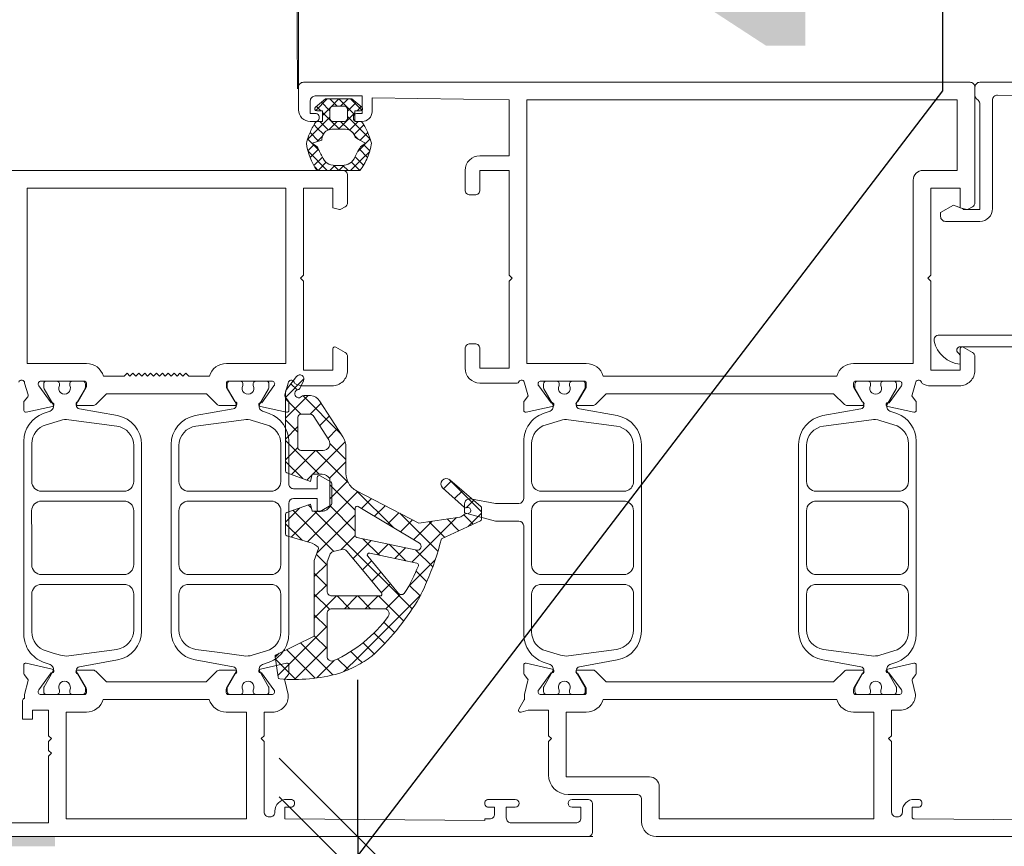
# Model space of a CAD drawing. Header units: millimetres. Extents: x 3652085 to 3778338, y -303702 to -273644.
# Tile 329 of 588: x 3709946 to 3710046, y -278705 to -278620. Entities that reach past the tile are written whole.
import ezdxf

# ---------------------------------------------------------------- set-up
doc = ezdxf.new("R2010")
doc.units = ezdxf.units.MM
doc.header["$PDMODE"] = 34
doc.linetypes.add('DASHED', pattern=[0.75, 0.5, -0.25])
doc.linetypes.add('HIDDEN2', pattern=[4.7625, 3.175, -1.5875])
doc.layers.add('!!!! BALCONY', color=7, linetype='Continuous')
doc.layers.add('ATTACHMT', color=7, linetype='Continuous')
doc.layers.add('DIM-03    (HAUSART)', color=111, linetype='Continuous', lineweight=5)
doc.styles.add('1-20 Eng HA', font='arial.ttf', dxfattribs={"height": 40})
doc.dimstyles.new('1-20 Eng HA', dxfattribs={"dimtxt": 40, "dimasz": 16, "dimexe": 16, "dimexo": 5, "dimgap": 5, "dimtad": 1, "dimdec": 0, "dimlfac": -1, "dimzin": 0, "dimdsep": 46, "dimtxsty": '1-20 Eng HA', "dimblk": 'OBLIQUE', "dimcen": 0.09, "dimdle": 16, "dimclrd": 256, "dimclre": 256, "dimclrt": 256, "dimadec": 0, "dimazin": 0, "dimtfac": 1, "dimtdec": 0, "dimtofl": 0, "dimtmove": 0, "dimatfit": 3, "dimldrblk": 'OBLIQUE', "dimfxl": 1, "dimtolj": 1, "dimtzin": 0, "dimlwe": 0, "dimarcsym": 0})

# ---------------------------------------------------------------- blocks, each defined once
blk = doc.blocks.new('_Oblique')
at = {"color": 0, "linetype": 'ByBlock', "lineweight": -2}
blk.add_line((-0.5, -0.5), (0.5, 0.5), dxfattribs=at)
blk = doc.blocks.new('*D556')
at = {"layer": 'Defpoints', "color": 0, "lineweight": 0, "transparency": 16777216}
for p in [(3709963.55, -278707.58), (3710102.62, -278707.58), (3709965.05, -278853.64)]:
    blk.add_point(p, dxfattribs=at)
at = {"layer": 'DIM-03    (HAUSART)', "lineweight": -2, "transparency": 16777216}
blk.add_line((3710102.62, -278869.64), (3710102.62, -278691.58), dxfattribs=at)
at = {"layer": 'DIM-03    (HAUSART)', "linetype": 'HIDDEN2', "lineweight": 0, "transparency": 16777216}
for p, q in [((3709968.55, -278707.58), (3710118.62, -278707.58)), ((3709970.05, -278853.64), (3710118.62, -278853.64))]:
    blk.add_line(p, q, dxfattribs=at)
at = {"layer": 'DIM-03    (HAUSART)', "lineweight": -2, "transparency": 16777216, "xscale": 16, "yscale": 16, "zscale": 16}
for p, rotation in [((3710102.62, -278707.58), 90), ((3710102.62, -278853.64), 270)]:
    blk.add_blockref('_Oblique', p, dxfattribs=dict(at, rotation=rotation))
at = {"layer": 'DIM-03    (HAUSART)', "lineweight": 0, "transparency": 16777216, "insert": (3710077.2, -278780.61), "char_height": 40, "attachment_point": 5, "rotation": 90, "style": '1-20 Eng HA'}
blk.add_mtext('\\A1;146', dxfattribs=at)
blk = doc.blocks.new('*D511')
at = {"layer": 'Defpoints', "color": 0, "lineweight": 0, "transparency": 16777216}
for p in [(3710009.16, -278703.64), (3709980.19, -278707.58), (3709980.19, -278707.58)]:
    blk.add_point(p, dxfattribs=at)
at = {"layer": 'DIM-03    (HAUSART)', "lineweight": -2, "transparency": 16777216}
for p, q in [((3710039.89, -278627.51), (3710039.89, -278589.84)), ((3709980.19, -278705.61), (3710039.89, -278627.51)), ((3709980.19, -278703.64), (3709980.19, -278687.64)), ((3709980.19, -278703.64), (3709980.19, -278707.58)), ((3709980.19, -278707.58), (3709980.19, -278723.58))]:
    blk.add_line(p, q, dxfattribs=at)
at = {"layer": 'DIM-03    (HAUSART)', "linetype": 'HIDDEN2', "lineweight": 0, "transparency": 16777216}
for p, q in [((3710004.16, -278703.64), (3709964.19, -278703.64)), ((3709985.19, -278707.58), (3709996.19, -278707.58))]:
    blk.add_line(p, q, dxfattribs=at)
at = {"layer": 'DIM-03    (HAUSART)', "lineweight": -2, "transparency": 16777216, "xscale": 16, "yscale": 16, "zscale": 16}
for p, rotation in [((3709980.19, -278703.64), 270), ((3709980.19, -278707.58), 90)]:
    blk.add_blockref('_Oblique', p, dxfattribs=dict(at, rotation=rotation))
at = {"layer": 'DIM-03    (HAUSART)', "lineweight": 0, "transparency": 16777216, "insert": (3710014.89, -278608.67), "char_height": 40, "attachment_point": 5, "rotation": 90, "style": '1-20 Eng HA'}
blk.add_mtext('\\A1;4', dxfattribs=at)
blk = doc.blocks.new('W_02')
at = {"color": 252, "lineweight": 0}
for p, q in [((909.93, -8.22), (911.08, -7.07)), ((910.43, -8.27), (910.02, -7.85)), ((910.51, -7.43), (911.4, -8.32)), ((912.29, -7.07), (910.65, -8.7)), ((912.1, -7.82), (911.35, -7.07)), ((912.27, -7.07), (913.07, -7.87)), ((912.46, -7.82), (913.21, -7.07)), ((913.15, -7.95), (913.95, -8.75)), ((914.07, -7.41), (913.2, -8.28)), ((914.64, -8.24), (913.47, -7.07)), ((914.13, -8.27), (914.57, -7.83)), ((909.07, -11.2), (911.4, -8.87)), ((912.33, -10.17), (910.65, -8.49)), ((913.13, -9.26), (913.95, -8.44)), ((914.13, -9.84), (913.2, -8.92)), ((910.73, -10.69), (909.75, -9.71)), ((909.99, -9.37), (909.94, -9.42)), ((910.33, -9.37), (911.21, -10.25)), ((912.11, -9.37), (911.24, -10.24)), ((912.23, -10.17), (913.1, -9.3)), ((912.45, -9.37), (913.29, -10.21)), ((913.89, -9.71), (913.36, -10.24)), ((913.86, -10.66), (914.48, -10.04)), ((914.23, -9.37), (913.89, -9.71)), ((915.49, -11.2), (914.13, -9.84)), ((914.48, -10.04), (914.81, -9.7)), ((914.57, -9.37), (914.67, -9.47)), ((909.34, -10.5), (910.11, -11.28)), ((910.68, -10.8), (910.3, -11.18)), ((913.96, -10.88), (914.49, -11.41)), ((915.22, -10.5), (914.35, -11.37)), ((910.35, -12.43), (909.09, -11.16)), ((909.77, -11.71), (909.12, -12.36)), ((914.3, -12.33), (915.47, -11.16)), ((914.81, -11.73), (915.44, -12.36)), ((909.13, -12.42), (909.97, -13.25)), ((909.35, -13.04), (910.21, -12.18)), ((910.63, -12.97), (910.26, -13.35)), ((915.43, -12.41), (913.48, -14.37)), ((913.95, -13), (914.83, -13.87)), ((915.22, -13.06), (914.37, -12.21)), ((910.26, -13.35), (909.76, -13.84)), ((909.97, -13.25), (911.08, -14.37)), ((910.15, -14.37), (910.95, -13.57)), ((910.95, -13.57), (911, -13.52)), ((911.87, -13.85), (911.35, -14.37)), ((912.29, -14.37), (911.77, -13.85)), ((912.27, -14.37), (912.79, -13.85)), ((912.69, -13.85), (913.2, -14.37)), ((914.41, -14.37), (913.58, -13.54)), ((914.39, -14.37), (914.74, -14.01)), ((910.17, -14.37), (910.06, -14.26)), ((851.88, -36.37), (851.88, -36.37)), ((851.88, -36.37), (851.88, -36.37))]:
    blk.add_line(p, q, dxfattribs=at)
at = {"lineweight": 0}
for p, q in [((915.84, -35.65), (917.73, -37.55)), ((917.17, -36.14), (916.54, -36.77)), ((915.94, -37.37), (912.1, -41.21)), ((914.08, -38.14), (915.2, -39.26)), ((915.42, -37.36), (917.73, -39.67)), ((917.73, -37.7), (916.17, -39.26)), ((913.25, -39.43), (914.25, -40.43)), ((917.73, -39.82), (916.46, -41.09)), ((912.42, -40.72), (913.42, -41.72)), ((916.46, -40.52), (917.73, -41.79)), ((911.64, -42.07), (913.72, -44.14)), ((917.73, -41.95), (914.3, -45.37)), ((914.59, -42.96), (911.34, -46.22)), ((913.2, -42.23), (911.56, -43.87)), ((914.66, -42.96), (914.83, -43.14)), ((914.83, -43.14), (917.11, -45.41)), ((916.46, -42.64), (917.73, -43.91)), ((911.56, -44.1), (912.6, -45.14)), ((913.72, -44.14), (914.95, -45.37)), ((917.73, -44.07), (915.97, -45.82)), ((912.6, -45.14), (913.24, -45.78)), ((901.05, -45.9), (897.73, -49.22)), ((900.81, -46.09), (901.6, -46.87)), ((911.4, -46.07), (911.48, -46.15)), ((911.48, -46.15), (913.21, -47.88)), ((915.02, -45.44), (915.55, -45.98)), ((899.67, -47.07), (900.48, -47.87)), ((910.48, -47.08), (906.72, -50.83)), ((910.35, -47.14), (915.49, -52.27)), ((913.21, -46.46), (910.61, -49.06)), ((898.53, -48.04), (899.29, -48.81)), ((908.96, -47.87), (909.97, -48.88)), ((907.56, -48.59), (908.64, -49.67)), ((914.77, -49.15), (908.98, -54.94)), ((913.21, -48.58), (910.61, -51.18)), ((916.97, -49.06), (912.78, -53.26)), ((914.48, -49.15), (917.14, -51.8)), ((915.42, -48.5), (915.08, -48.83)), ((916.26, -48.8), (917.73, -50.27)), ((897.73, -49.37), (899.08, -50.72)), ((899.55, -49.52), (898.58, -50.49)), ((901.25, -49.94), (900.04, -51.15)), ((900.28, -49.8), (904.83, -54.34)), ((903.09, -50.22), (901.49, -51.82)), ((906.07, -49.37), (902.18, -53.25)), ((902.77, -50.17), (904.67, -52.07)), ((904.77, -50.04), (906, -51.27)), ((906.16, -49.31), (907.32, -50.47)), ((910.61, -49.52), (914.53, -53.44)), ((917.73, -50.43), (916.04, -52.12)), ((909.83, -51.96), (908.15, -53.65)), ((908.99, -52.14), (909.77, -52.92)), ((910.61, -51.64), (912.04, -53.07)), ((904.46, -53.09), (902.71, -54.85)), ((907.15, -52.53), (905.46, -54.21)), ((905.48, -52.88), (906.58, -53.98)), ((907.24, -52.51), (908.33, -53.61)), ((909.77, -52.92), (910.84, -53.99)), ((902.44, -54.07), (905.16, -56.8)), ((908.95, -54.22), (909.88, -55.15)), ((914.58, -53.58), (913.49, -54.67)), ((908.98, -54.94), (907.61, -56.3)), ((913.49, -54.52), (914.79, -55.82)), ((904.4, -55.27), (903.31, -56.36)), ((907.99, -55.38), (908.91, -56.31)), ((914.79, -55.49), (913.49, -56.79)), ((905.1, -56.69), (903.99, -57.81)), ((907.61, -56.3), (904.79, -59.13)), ((907.03, -56.54), (907.45, -56.97)), ((907.45, -56.97), (907.95, -57.47)), ((913.49, -56.64), (914.79, -57.94)), ((903.93, -57.68), (906.64, -60.4)), ((906.02, -57.65), (907.05, -58.68)), ((908.23, -57.81), (906.95, -59.09)), ((908.29, -57.81), (909.59, -59.11)), ((910.35, -57.81), (909.05, -59.11)), ((910.41, -57.81), (911.71, -59.11)), ((912.47, -57.81), (911.17, -59.11)), ((912.54, -57.81), (914.79, -60.06)), ((914.79, -57.61), (913.23, -59.17)), ((906.95, -59.09), (905.67, -60.37)), ((907.05, -58.68), (907.5, -59.13)), ((914.79, -59.74), (913.49, -61.04)), ((907.69, -60.47), (906.61, -61.55)), ((906.64, -60.4), (910.21, -63.97)), ((913.49, -60.88), (918.52, -65.91)), ((908.7, -61.58), (907.61, -62.67)), ((914.79, -61.86), (913.49, -63.16)), ((909.77, -62.63), (908.68, -63.72)), ((909.82, -62.58), (909.77, -62.63)), ((916.18, -62.59), (912.89, -65.87)), ((913.49, -63), (916.82, -66.34)), ((910.3, -64.23), (909.91, -64.61)), ((910.21, -63.97), (911.77, -65.53)), ((911.06, -63.47), (910.3, -64.23)), ((912.42, -64.23), (911.31, -65.33)), ((917.61, -63.28), (914.69, -66.2)), ((918.76, -64.25), (916.67, -66.33)), ((918.38, -63.66), (918.79, -64.06)), ((912.75, -64.39), (914.54, -66.18))]:
    blk.add_line(p, q, dxfattribs=at)
at = {"linetype": 'DASHED', "lineweight": 5, "ltscale": 50}
blk.add_lwpolyline([(7.58, 916.5, -0.413718), (916.51, -6.03, -0.413718)], format="xyb", dxfattribs=at)
at = {"color": 252, "lineweight": 0}
for points in [[(825.37, -6.83), (845.1, -6.68, -0.416523), (845.6, -7.18), (845.6, -18.27, 0.414161), (846.9, -19.57), (850.4, -19.57, 0.414214), (850.9, -19.07), (850.9, -18.67), (849.6, -17.92), (848.6, -18.28), (848.6, -18.37), (846.9, -18.37), (846.9, -7.58, -0.19885), (847.05, -7.22), (847.26, -7.02, 0.19885), (847.4, -6.66), (847.4, -5.87, 0.414227), (846.9, -5.37), (822.9, -5.37, 0.4142)], [(824.61, -32.37), (848.9, -32.37, -0.739503), (849.11, -33, 0.242223), (848.9, -33.41), (848.9, -34.15, 0.326592), (851.55, -31.8, 0.49432), (851.05, -31.17), (824.75, -31.17, -0.416011)], [(833.4, -80.72), (853.61, -80.57, 0.412055), (853.8, -80.37), (853.8, -79.37), (853.2, -79.37, -1.00125), (853.2, -78.57), (853.6, -78.57, -0.414214), (854.8, -79.77), (854.8, -79.87, 0.414214), (855.3, -80.37), (855.4, -80.37, 0.414214), (855.9, -79.87), (855.9, -72.67), (856.2, -72.37), (855.9, -72.07), (855.9, -69.47), (855.05, -69.47, -0.414214), (853.45, -67.87), (853.81, -66.45, 0.248868), (853.78, -66.27), (853.42, -65.83, -0.171386), (853.38, -65.7), (853.38, -64.87, -0.479656), (853.62, -64.68), (856.29, -65.27, -1.18732), (856.17, -65.64), (854.9, -67.4, 0.522696), (855.05, -67.87), (859.57, -67.87, 0.414214), (859.77, -67.67), (859.77, -67.32, 0.131688), (859.74, -67.22), (858.9, -65.77, -1), (858.9, -65.37), (860.4, -65.37, -0.17265), (860.72, -65.48), (861.81, -66.57), (885, -66.57), (886.09, -65.48, -0.17265), (886.4, -65.37), (887.9, -65.37, -1), (887.9, -65.77), (887.06, -67.22, 0.131688), (887.04, -67.32), (887.04, -67.67, 0.414214), (887.24, -67.87), (891.75, -67.87, 0.522696), (891.9, -67.4), (890.64, -65.64, -1.18732), (890.52, -65.27), (893.18, -64.68, -0.479656), (893.43, -64.87), (893.43, -65.7, -0.171386), (893.38, -65.83), (893.03, -66.27, 0.248868), (892.99, -66.45), (893.35, -67.87), (893.35, -68.32, 0.131627), (893.38, -68.42), (893.93, -69.37, -0.66317), (893.7, -69.66), (892.97, -69.47, 0.062522), (892.92, -69.47), (890.9, -69.47), (890.9, -72.07), (890.6, -72.37), (890.9, -72.67), (890.9, -76.07, -0.41421), (888.9, -78.07), (881.9, -78.07, 0.414214), (881.4, -78.57), (881.4, -80.87, -0.414214), (879.9, -82.37), (879.9, -82.37), (822.9, -82.37, -0.414214)]]:
    blk.add_lwpolyline(points, format="xyb", dxfattribs=at)
for points in [[(847.9, -5.37), (915.9, -5.37, -0.414214), (916.4, -5.87), (916.4, -8.17, -0.414214), (915.2, -9.37), (914.6, -9.37, -0.414214), (914.3, -9.07), (914.3, -8.87, -0.414214), (914.6, -8.57), (915.2, -8.57), (915.2, -7.27, 0.414214), (914.7, -6.77), (909.9, -6.77), (909.9, -8.57), (910.5, -8.57, -0.414214), (910.8, -8.87), (910.8, -9.07, -0.414214), (910.5, -9.37), (909.9, -9.37, -0.414214), (908.9, -8.37), (908.9, -6.97), (894.9, -7.17), (894.9, -12.87), (897.9, -12.87, -0.414214), (899.4, -14.37), (899.4, -16.37, -0.414214), (898.9, -16.87), (898.4, -16.87, -0.414214), (897.9, -16.37), (897.9, -14.37), (894.9, -14.37), (894.9, -25.07), (894.6, -25.37), (894.9, -25.67), (894.9, -34.57), (897.9, -34.57), (897.9, -32.57, -0.414214), (898.4, -32.07), (898.9, -32.07, -0.414214), (899.4, -32.57), (899.4, -34.57, -0.414214), (897.9, -36.07), (894.11, -36.07, -0.299438), (893.93, -35.95, 0.8147), (893.35, -36.07), (892.99, -37.28, 0.248868), (893.03, -37.47), (893.38, -37.91, -0.171386), (893.43, -38.03), (893.43, -38.86, -0.479656), (893.19, -39.06), (890.52, -38.47, -1.18732), (890.64, -38.09), (891.9, -36.34, 0.522696), (891.75, -35.87), (887.24, -35.87, 0.414214), (887.04, -36.07), (887.04, -36.41, 0.131688), (887.07, -36.51), (887.9, -37.97, -1), (887.9, -38.37), (886.4, -38.37, -0.17265), (886.09, -38.26), (885, -37.17), (861.81, -37.17), (860.72, -38.26, -0.17265), (860.4, -38.37), (858.9, -38.37, -1), (858.9, -37.97), (859.74, -36.51, 0.131688), (859.77, -36.41), (859.77, -36.07, 0.414214), (859.57, -35.87), (855.05, -35.87, 0.522696), (854.9, -36.34), (856.16, -38.09, -1.18732), (856.29, -38.47), (853.62, -39.06, -0.479656), (853.38, -38.86), (853.38, -38.03, -0.171386), (853.42, -37.91), (853.78, -37.47, 0.248868), (853.81, -37.28), (853.45, -36.07, 0.879905), (852.86, -35.99, -0.186234), (852.78, -36.11, -0.146116), (851.9, -36.37), (849, -36.37, -0.414214), (847.4, -34.77), (847.4, -33.38, -0.267946), (847.65, -32.94), (848.6, -32.4, -0.57735), (848.9, -32.57), (848.9, -34.77), (851.9, -34.77), (851.9, -25.67), (852.2, -25.37), (851.9, -25.07), (851.9, -16.17), (848.9, -16.17), (848.9, -18.17), (848.23, -18.35, -0.198991), (848.08, -18.33), (847.65, -18.08, -0.267858), (847.4, -17.65), (847.4, -5.87, -0.414214), (847.9, -5.37)], [(847.9, -5.37), (915.9, -5.37, -0.414214), (916.4, -5.87), (916.4, -8.17, -0.414214), (915.2, -9.37), (914.6, -9.37, -0.414214), (914.3, -9.07), (914.3, -8.87, -0.414214), (914.6, -8.57), (915.2, -8.57), (915.2, -7.27, 0.414214), (914.7, -6.77), (909.9, -6.77), (909.9, -8.57), (910.5, -8.57, -0.414214), (910.8, -8.87), (910.8, -9.07, -0.414214), (910.5, -9.37), (909.9, -9.37, -0.414214), (908.9, -8.37), (908.9, -6.97), (894.9, -7.17), (894.9, -12.87), (897.9, -12.87, -0.414214), (899.4, -14.37), (899.4, -16.37, -0.414214), (898.9, -16.87), (898.4, -16.87, -0.414214), (897.9, -16.37), (897.9, -14.37), (894.9, -14.37), (894.9, -25.07), (894.6, -25.37), (894.9, -25.67), (894.9, -34.57), (897.9, -34.57), (897.9, -32.57, -0.414214), (898.4, -32.07), (898.9, -32.07, -0.414214), (899.4, -32.57), (899.4, -34.57, -0.414214), (897.9, -36.07), (894.11, -36.07, -0.299438), (893.93, -35.95, 0.8147), (893.35, -36.07), (892.99, -37.28, 0.248868), (893.03, -37.47), (893.38, -37.91, -0.171386), (893.43, -38.03), (893.43, -38.86, -0.479656), (893.19, -39.06), (890.52, -38.47, -1.18732), (890.64, -38.09), (891.9, -36.34, 0.522696), (891.75, -35.87), (887.24, -35.87, 0.414214), (887.04, -36.07), (887.04, -36.41, 0.131688), (887.07, -36.51), (887.9, -37.97, -1), (887.9, -38.37), (886.4, -38.37, -0.17265), (886.09, -38.26), (885, -37.17), (861.81, -37.17), (860.72, -38.26, -0.17265), (860.4, -38.37), (858.9, -38.37, -1), (858.9, -37.97), (859.74, -36.51, 0.131688), (859.77, -36.41), (859.77, -36.07, 0.414214), (859.57, -35.87), (855.05, -35.87, 0.522696), (854.9, -36.34), (856.16, -38.09, -1.18732), (856.29, -38.47), (853.62, -39.06, -0.479656), (853.38, -38.86), (853.38, -38.03, -0.171386), (853.42, -37.91), (853.78, -37.47, 0.248868), (853.81, -37.28), (853.45, -36.07, 0.879905), (852.86, -35.99, -0.186234), (852.78, -36.11, -0.146116), (851.9, -36.37), (849, -36.37, -0.414214), (847.4, -34.77), (847.4, -33.38, -0.267946), (847.65, -32.94), (848.6, -32.4, -0.57735), (848.9, -32.57), (848.9, -34.77), (851.9, -34.77), (851.9, -25.67), (852.2, -25.37), (851.9, -25.07), (851.9, -16.17), (848.9, -16.17), (848.9, -18.17), (848.23, -18.35, -0.198991), (848.08, -18.33), (847.65, -18.08, -0.267858), (847.4, -17.65), (847.4, -5.87, -0.414214), (847.9, -5.37)], [(871.15, -7.17), (849.2, -7.17), (849.2, -14.37), (852.7, -14.37, -0.414214), (853.7, -15.37), (853.7, -34.07), (859.77, -34.07, -0.333976), (861.5, -35.37), (885.31, -35.37, -0.333976), (887.04, -34.07), (893.1, -34.07), (893.1, -7.17), (871.15, -7.17)], [(871.15, -7.17), (849.2, -7.17), (849.2, -14.37), (852.7, -14.37, -0.414214), (853.7, -15.37), (853.7, -34.07), (859.77, -34.07, -0.333976), (861.5, -35.37), (885.31, -35.37, -0.333976), (887.04, -34.07), (893.1, -34.07), (893.1, -7.17), (871.15, -7.17)], [(908.96, -11.57, 0.069459), (909.36, -13.05, 0.069459), (910.14, -14.37, -0.000593), (914.51, -14.37, 0.122996), (915.6, -11.58, 0.041051), (915.19, -10.43, 0.041051), (914.6, -9.37), (913.95, -9.37), (913.95, -8.27), (914.54, -8.27, 0.680876), (914.68, -7.92), (913.65, -7.07), (910.95, -7.07), (909.93, -7.92, 0.680876), (910.07, -8.27), (910.65, -8.27), (910.65, -9.37), (909.97, -9.37, 0.083739), (908.96, -11.57)], [(908.96, -11.57, 0.069459), (909.36, -13.05, 0.069459), (910.14, -14.37, -0.000593), (914.51, -14.37, 0.122996), (915.6, -11.58, 0.041051), (915.19, -10.43, 0.041051), (914.6, -9.37), (913.95, -9.37), (913.95, -8.27), (914.54, -8.27, 0.680876), (914.68, -7.92), (913.65, -7.07), (910.95, -7.07), (909.93, -7.92, 0.680876), (910.07, -8.27), (910.65, -8.27), (910.65, -9.37), (909.97, -9.37, 0.083739), (908.96, -11.57)], [(913.2, -9.07, -0.414224), (912.9, -9.37), (911.7, -9.37, -0.414214), (911.4, -9.07), (911.4, -8.12, -0.414214), (911.7, -7.82), (912.9, -7.82, -0.414224), (913.2, -8.12), (913.2, -9.07)], [(913.2, -9.07, -0.414224), (912.9, -9.37), (911.7, -9.37, -0.414214), (911.4, -9.07), (911.4, -8.12, -0.414214), (911.7, -7.82), (912.9, -7.82, -0.414224), (913.2, -8.12), (913.2, -9.07)], [(911.95, -13.85, -0.327724), (910.64, -13, 0.018786), (910.08, -11.95), (909.58, -11.57), (910.13, -11.27, -0.004698), (910.62, -11.01, -0.188328), (910.99, -10.39, -0.16928), (911.61, -10.17), (913, -10.17, -0.162938), (913.6, -10.37, -0.194317), (913.99, -11.01, -0.010338), (914.02, -11.27), (915.02, -11.57), (914.51, -11.95, -0.002095), (913.97, -12.95, -0.349495), (912.66, -13.85), (911.95, -13.85)], [(911.95, -13.85, -0.327724), (910.64, -13, 0.018786), (910.08, -11.95), (909.58, -11.57), (910.13, -11.27, -0.004698), (910.62, -11.01, -0.188328), (910.99, -10.38, -0.16928), (911.61, -10.17), (913, -10.17, -0.162938), (913.6, -10.37, -0.194317), (913.99, -11.01, -0.010338), (914.02, -11.27), (915.02, -11.57), (914.51, -11.95, -0.002095), (913.97, -12.95, -0.349495), (912.66, -13.85), (911.95, -13.85)], [(853.39, -61.73), (853.39, -42.01, -0.315172), (855.36, -39.19), (856.07, -38.93, 0.466299), (856.33, -38.21), (855.43, -36.65, -0.131644), (855.4, -36.55), (855.4, -36.17, -0.414214), (855.7, -35.87), (856.57, -35.87), (856.84, -35.92, -0.363799), (857, -36.11), (857, -36.33, 1.696128), (858.05, -36.33), (858.05, -36.11, -0.363979), (858.22, -35.92), (858.49, -35.87), (859.35, -35.87, -0.414214), (859.65, -36.17), (859.65, -36.55, -0.131641), (859.63, -36.65), (858.75, -38.17, 0.127337), (858.72, -38.27), (858.72, -38.31, 0.363431), (859.05, -38.71), (862.91, -39.4, -0.363431), (865.39, -42.35), (865.39, -61.39, -0.363431), (862.91, -64.34), (859.05, -65.03, 0.363431), (858.72, -65.42), (858.72, -65.47, 0.127337), (858.75, -65.56), (859.63, -67.08, -0.131641), (859.65, -67.18), (859.65, -67.57, -0.414214), (859.35, -67.87), (858.49, -67.87), (858.22, -67.82, -0.363979), (858.05, -67.62), (858.05, -67.41, 1.696128), (857, -67.41), (857, -67.62, -0.363799), (856.84, -67.82), (856.57, -67.87), (855.7, -67.87, -0.414214), (855.4, -67.57), (855.4, -67.18, -0.131644), (855.43, -67.08), (856.33, -65.53, 0.466299), (856.07, -64.81), (855.36, -64.55, -0.315172), (853.39, -61.73)], [(853.39, -61.73), (853.39, -42.01, -0.315172), (855.36, -39.19), (856.07, -38.93, 0.466299), (856.33, -38.21), (855.43, -36.65, -0.131644), (855.4, -36.55), (855.4, -36.17, -0.414214), (855.7, -35.87), (856.57, -35.87), (856.84, -35.92, -0.363799), (857, -36.11), (857, -36.33, 1.696128), (858.05, -36.33), (858.05, -36.11, -0.363979), (858.22, -35.92), (858.49, -35.87), (859.35, -35.87, -0.414214), (859.65, -36.17), (859.65, -36.55, -0.131641), (859.63, -36.65), (858.75, -38.17, 0.127337), (858.72, -38.27), (858.72, -38.31, 0.363431), (859.05, -38.71), (862.91, -39.4, -0.363431), (865.39, -42.35), (865.39, -61.39, -0.363431), (862.91, -64.34), (859.05, -65.03, 0.363431), (858.72, -65.42), (858.72, -65.47, 0.127337), (858.75, -65.56), (859.63, -67.08, -0.131641), (859.65, -67.18), (859.65, -67.57, -0.414214), (859.35, -67.87), (858.49, -67.87), (858.22, -67.82, -0.363979), (858.05, -67.62), (858.05, -67.41, 1.696128), (857, -67.41), (857, -67.62, -0.363799), (856.84, -67.82), (856.57, -67.87), (855.7, -67.87, -0.414214), (855.4, -67.57), (855.4, -67.18, -0.131644), (855.43, -67.08), (856.33, -65.53, 0.466299), (856.07, -64.81), (855.36, -64.55, -0.315172), (853.39, -61.73)], [(881.42, -61.39), (881.42, -42.35, -0.363431), (883.89, -39.4), (887.75, -38.71, 0.363431), (888.08, -38.31), (888.08, -38.27, 0.127337), (888.06, -38.17), (887.18, -36.65, -0.131641), (887.15, -36.55), (887.15, -36.17, -0.414214), (887.45, -35.87), (888.32, -35.87), (888.59, -35.92, -0.363979), (888.75, -36.11), (888.75, -36.33, 1.696128), (889.8, -36.33), (889.8, -36.11, -0.363799), (889.97, -35.92), (890.24, -35.87), (891.1, -35.87, -0.414214), (891.4, -36.17), (891.4, -36.55, -0.131644), (891.38, -36.65), (890.48, -38.21, 0.466299), (890.74, -38.93), (891.45, -39.19, -0.153856), (892.88, -40.29, -0.153856), (893.42, -42.01), (893.43, -47.86, 0.413718), (893.93, -48.36), (896.3, -48.36), (898.87, -47.9, -0.464204), (899.45, -48.39), (899.45, -49.32), (896.3, -50.16), (893.93, -50.16, 0.414112), (893.43, -50.66), (893.42, -61.73, -0.315172), (891.45, -64.55), (890.74, -64.81, 0.466299), (890.48, -65.53), (891.38, -67.08, -0.131644), (891.4, -67.18), (891.4, -67.57, -0.414214), (891.1, -67.87), (890.24, -67.87), (889.97, -67.82, -0.363799), (889.8, -67.62), (889.8, -67.41, 1.696128), (888.75, -67.41), (888.75, -67.62, -0.363979), (888.59, -67.82), (888.32, -67.87), (887.45, -67.87, -0.414214), (887.15, -67.57), (887.15, -67.18, -0.131641), (887.18, -67.08), (888.06, -65.56, 0.127337), (888.08, -65.47), (888.08, -65.42, 0.363431), (887.75, -65.03), (883.89, -64.34, -0.363431), (881.42, -61.39)], [(881.42, -61.39), (881.42, -42.35, -0.363431), (883.89, -39.4), (887.75, -38.71, 0.363431), (888.08, -38.31), (888.08, -38.27, 0.127337), (888.06, -38.17), (887.18, -36.65, -0.131641), (887.15, -36.55), (887.15, -36.17, -0.414214), (887.45, -35.87), (888.32, -35.87), (888.59, -35.92, -0.363979), (888.75, -36.11), (888.75, -36.33, 1.696128), (889.8, -36.33), (889.8, -36.11, -0.363799), (889.97, -35.92), (890.24, -35.87), (891.1, -35.87, -0.414214), (891.4, -36.17), (891.4, -36.55, -0.131644), (891.38, -36.65), (890.48, -38.21, 0.466299), (890.74, -38.93), (891.45, -39.19, -0.153856), (892.88, -40.29, -0.153856), (893.42, -42.01), (893.43, -47.86, 0.413718), (893.93, -48.36), (896.3, -48.36), (898.87, -47.9, -0.464204), (899.45, -48.39), (899.45, -49.32), (896.3, -50.16), (893.93, -50.16, 0.414112), (893.43, -50.66), (893.42, -61.73, -0.315172), (891.45, -64.55), (890.74, -64.81, 0.466299), (890.48, -65.53), (891.38, -67.08, -0.131644), (891.4, -67.18), (891.4, -67.57, -0.414214), (891.1, -67.87), (890.24, -67.87), (889.97, -67.82, -0.363799), (889.8, -67.62), (889.8, -67.41, 1.696128), (888.75, -67.41), (888.75, -67.62, -0.363979), (888.59, -67.82), (888.32, -67.87), (887.45, -67.87, -0.414214), (887.15, -67.57), (887.15, -67.18, -0.131641), (887.18, -67.08), (888.06, -65.56, 0.127337), (888.08, -65.47), (888.08, -65.42, 0.363431), (887.75, -65.03), (883.89, -64.34, -0.363431), (881.42, -61.39)], [(864.58, -44.29), (864.59, -42.46, 0.375764), (862.85, -40.47), (857.96, -39.82, 0.107262), (857.11, -39.89), (855.66, -40.33, 0.338057), (854.18, -42.26), (854.18, -46.12, 0.414362), (855.18, -47.12), (863.58, -47.12, 0.414082), (864.58, -46.12), (864.58, -44.29)], [(864.58, -44.29), (864.59, -42.46, 0.375764), (862.85, -40.47), (857.96, -39.82, 0.107262), (857.11, -39.89), (855.66, -40.33, 0.338057), (854.18, -42.26), (854.18, -46.12, 0.414362), (855.18, -47.12), (863.58, -47.12, 0.414082), (864.58, -46.12), (864.58, -44.29)], [(882.22, -46.12, 0.303255), (882.84, -47.04, 0.098463), (883.22, -47.12), (891.62, -47.12, 0.414362), (892.62, -46.12), (892.62, -42.26, 0.338057), (891.15, -40.33), (889.69, -39.89, 0.107262), (888.85, -39.82), (883.96, -40.47, 0.375764), (882.22, -42.46), (882.22, -46.12)], [(882.22, -46.12, 0.303255), (882.84, -47.04, 0.098463), (883.22, -47.12), (891.62, -47.12, 0.414362), (892.62, -46.12), (892.62, -42.26, 0.338057), (891.15, -40.33), (889.69, -39.89, 0.107262), (888.85, -39.82), (883.96, -40.47, 0.375764), (882.22, -42.46), (882.22, -46.12)], [(854.18, -51.87), (854.18, -54.62, 0.414065), (855.18, -55.62), (863.58, -55.62, 0.414345), (864.58, -54.61), (864.58, -49.11, 0.414082), (863.58, -48.12), (855.18, -48.12, 0.41423), (854.18, -49.12), (854.18, -51.87)], [(854.18, -51.87), (854.18, -54.62, 0.414065), (855.18, -55.62), (863.58, -55.62, 0.414345), (864.58, -54.61), (864.58, -49.11, 0.414082), (863.58, -48.12), (855.18, -48.12, 0.41423), (854.18, -49.12), (854.18, -51.87)], [(883.23, -48.12, 0.414082), (882.23, -49.11), (882.22, -54.61, 0.414345), (883.22, -55.62), (891.63, -55.62, 0.414065), (892.63, -54.62), (892.63, -49.12, 0.41423), (891.63, -48.12), (883.23, -48.12)], [(883.23, -48.12, 0.414082), (882.23, -49.11), (882.22, -54.61, 0.414345), (883.22, -55.62), (891.63, -55.62, 0.414065), (892.63, -54.62), (892.63, -49.12, 0.41423), (891.63, -48.12), (883.23, -48.12)], [(854.18, -59.55), (854.18, -61.48, 0.338057), (855.66, -63.41), (857.11, -63.85, 0.107262), (857.96, -63.92), (862.85, -63.26, 0.375764), (864.59, -61.28), (864.58, -57.61, 0.414082), (863.58, -56.62), (855.18, -56.62, 0.414362), (854.18, -57.62), (854.18, -59.55)], [(854.18, -59.55), (854.18, -61.48, 0.338057), (855.66, -63.41), (857.11, -63.85, 0.107262), (857.96, -63.92), (862.85, -63.26, 0.375764), (864.59, -61.28), (864.58, -57.61, 0.414082), (863.58, -56.62), (855.18, -56.62, 0.414362), (854.18, -57.62), (854.18, -59.55)], [(892.62, -59.55), (892.62, -57.62, 0.414362), (891.62, -56.62), (883.22, -56.62, 0.414082), (882.22, -57.61), (882.22, -61.28, 0.375764), (883.96, -63.26), (888.85, -63.92, 0.107262), (889.69, -63.85), (891.15, -63.41, 0.338057), (892.62, -61.48), (892.62, -59.55)], [(892.62, -59.55), (892.62, -57.62, 0.414362), (891.62, -56.62), (883.22, -56.62, 0.414082), (882.22, -57.61), (882.22, -61.28, 0.375764), (883.96, -63.26), (888.85, -63.92, 0.107262), (889.69, -63.85), (891.15, -63.41, 0.338057), (892.62, -61.48), (892.62, -59.55)], [(868.65, -80.57), (879.6, -80.57), (879.6, -77.27, -0.414214), (880.6, -76.27), (889.1, -76.27), (889.1, -69.67), (887.04, -69.67, -0.333976), (885.31, -68.37), (861.5, -68.37, -0.333976), (859.77, -69.67), (857.7, -69.67), (857.7, -80.57), (868.65, -80.57)], [(868.65, -80.57), (879.6, -80.57), (879.6, -77.27, -0.414214), (880.6, -76.27), (889.1, -76.27), (889.1, -69.67), (887.04, -69.67, -0.333976), (885.31, -68.37), (861.5, -68.37, -0.333976), (859.77, -69.67), (857.7, -69.67), (857.7, -80.57), (868.65, -80.57)]]:
    blk.add_lwpolyline(points, format="xyb", close=True, dxfattribs=at)
at = {"lineweight": 0}
for points in [[(944.93, -35.99, 0.879905), (944.34, -36.07), (943.98, -37.28, 0.248868), (944.02, -37.47), (944.37, -37.91, -0.171386), (944.42, -38.03), (944.42, -38.86, -0.479656), (944.17, -39.06), (941.51, -38.47, -1.18732), (941.63, -38.09), (942.89, -36.34, 0.522696), (942.74, -35.87), (938.23, -35.87, 0.414214), (938.03, -36.07), (938.03, -36.41, 0.131688), (938.05, -36.51), (938.89, -37.97, -1), (938.89, -38.37), (937.39, -38.37, -0.17265), (937.08, -38.26), (935.99, -37.17), (925.8, -37.17), (924.74, -38.22, -0.198986), (924.39, -38.37), (922.89, -38.37, -1), (922.89, -37.97), (923.73, -36.51, 0.131688), (923.76, -36.41), (923.76, -36.07, 0.414214), (923.56, -35.87), (919.04, -35.87, 0.541749), (918.9, -36.35), (920.15, -38.09, -1.18732), (920.27, -38.47), (917.61, -39.06, -0.479656), (917.37, -38.86), (917.37, -38.03, -0.171386), (917.41, -37.91), (917.76, -37.47, 0.248868), (917.8, -37.28), (917.44, -36.07, 0.879905), (916.85, -35.99, -0.186234), (916.77, -36.11, -0.146116), (915.89, -36.37), (912.99, -36.37, -0.414214), (911.39, -34.77), (911.39, -33.38, -0.267946), (911.64, -32.94), (912.59, -32.4, -0.57735), (912.89, -32.57), (912.89, -34.77), (915.89, -34.77), (915.89, -25.67), (916.19, -25.37), (915.89, -25.07), (915.89, -16.17), (912.89, -16.17), (912.89, -18.17), (912.22, -18.35, -0.198991), (912.07, -18.33), (911.64, -18.08, -0.267858), (911.39, -17.65), (911.39, -14.87, -0.414214), (911.89, -14.37), (911.89, -14.37), (949.89, -14.37, -0.198913)], [(949.9, -82.37), (886.9, -82.37, -0.414214), (886.4, -81.87), (886.4, -79.07, -0.414214), (886.9, -78.57), (888.5, -78.57, -1), (888.5, -79.37), (887.6, -79.37), (887.6, -80.47, 0.414214), (888.1, -80.97), (894.7, -80.97, 0.414214), (895.2, -80.47), (895.2, -79.37), (894.3, -79.37, -1), (894.3, -78.57), (897, -78.57, -1.00001), (897, -79.37), (896.4, -79.37), (896.4, -80.07, 0.414214), (896.9, -80.57), (897.4, -80.57), (897.4, -80.72), (917.8, -80.57), (917.8, -79.37), (917.2, -79.37, -1.00125), (917.2, -78.57), (917.6, -78.57, -0.414214), (918.8, -79.77), (918.8, -79.87, 0.414214), (919.3, -80.37), (919.4, -80.37, 0.414214), (919.9, -79.87), (919.9, -72.67), (920.2, -72.37), (919.9, -72.07), (919.9, -69.67), (919.05, -69.67, -0.414214), (917.45, -68.07), (917.45, -67.87), (917.81, -66.45, 0.248868), (917.78, -66.27), (917.42, -65.83, -0.171386), (917.38, -65.7), (917.38, -64.87, -0.479656), (917.62, -64.68), (920.29, -65.27, -1.18732), (920.17, -65.64), (918.9, -67.4, 0.522696), (919.05, -67.87), (923.57, -67.87, 0.414214), (923.77, -67.67), (923.77, -67.32, 0.131688), (923.74, -67.22), (922.9, -65.77, -1), (922.9, -65.37), (924.4, -65.37, -0.198912), (924.76, -65.51), (925.81, -66.57), (936, -66.57), (937.09, -65.48, -0.17265), (937.4, -65.37), (938.9, -65.37, -1), (938.9, -65.77), (938.06, -67.22, 0.131688), (938.04, -67.32), (938.04, -67.67, 0.414214), (938.24, -67.87), (942.75, -67.87, 0.522696), (942.9, -67.4), (941.64, -65.64, -1.18732), (941.52, -65.27), (944.18, -64.68, -0.479656), (944.43, -64.87), (944.43, -65.7, -0.171386), (944.38, -65.83), (944.03, -66.27, 0.248868), (943.99, -66.45), (944.35, -67.87), (944.35, -68.27, -0.414214), (944.55, -68.47), (944.55, -70.37), (943.55, -70.37), (943.55, -69.47), (941.9, -69.47), (941.9, -72.07), (941.6, -72.37), (941.9, -72.67), (941.9, -73.57), (941.6, -73.87), (941.9, -74.17), (941.9, -80.97), (948.9, -80.97)], [(949.9, -82.37), (886.9, -82.37, -0.414214), (886.4, -81.87), (886.4, -79.07, -0.414214), (886.9, -78.57), (888.5, -78.57, -1), (888.5, -79.37), (887.6, -79.37), (887.6, -80.47, 0.414214), (888.1, -80.97), (894.7, -80.97, 0.414214), (895.2, -80.47), (895.2, -79.37), (894.3, -79.37, -1), (894.3, -78.57), (897, -78.57, -1.00001), (897, -79.37), (896.4, -79.37), (896.4, -80.07, 0.414214), (896.9, -80.57), (897.4, -80.57), (897.4, -80.72), (917.8, -80.57), (917.8, -79.37), (917.2, -79.37, -1.00125), (917.2, -78.57), (917.6, -78.57, -0.414214), (918.8, -79.77), (918.8, -79.87, 0.414214), (919.3, -80.37), (919.4, -80.37, 0.414214), (919.9, -79.87), (919.9, -72.67), (920.2, -72.37), (919.9, -72.07), (919.9, -69.67), (919.05, -69.67, -0.414214), (917.45, -68.07), (917.45, -67.87), (917.81, -66.45, 0.248868), (917.78, -66.27), (917.42, -65.83, -0.171386), (917.38, -65.7), (917.38, -64.87, -0.479656), (917.62, -64.68), (920.29, -65.27, -1.18732), (920.17, -65.64), (918.9, -67.4, 0.522696), (919.05, -67.87), (923.57, -67.87, 0.414214), (923.77, -67.67), (923.77, -67.32, 0.131688), (923.74, -67.22), (922.9, -65.77, -1), (922.9, -65.37), (924.4, -65.37, -0.198912), (924.76, -65.51), (925.81, -66.57), (936, -66.57), (937.09, -65.48, -0.17265), (937.4, -65.37), (938.9, -65.37, -1), (938.9, -65.77), (938.06, -67.22, 0.131688), (938.04, -67.32), (938.04, -67.67, 0.414214), (938.24, -67.87), (942.75, -67.87, 0.522696), (942.9, -67.4), (941.64, -65.64, -1.18732), (941.52, -65.27), (944.18, -64.68, -0.479656), (944.43, -64.87), (944.43, -65.7, -0.171386), (944.38, -65.83), (944.03, -66.27, 0.248868), (943.99, -66.45), (944.35, -67.87), (944.35, -68.27, -0.414214), (944.55, -68.47), (944.55, -70.37), (943.55, -70.37), (943.55, -69.47), (941.9, -69.47), (941.9, -72.07), (941.6, -72.37), (941.9, -72.67), (941.9, -73.57), (941.6, -73.87), (941.9, -74.17), (941.9, -80.97), (948.9, -80.97)]]:
    blk.add_lwpolyline(points, format="xyb", dxfattribs=at)
for points in [[(930.89, -16.17), (917.69, -16.17), (917.69, -34.07), (923.76, -34.07, -0.332383), (925.49, -35.37), (927.59, -35.37), (927.89, -35.07), (928.19, -35.37), (928.49, -35.07), (928.79, -35.37), (929.09, -35.07), (929.39, -35.37), (929.69, -35.07), (929.99, -35.37), (930.29, -35.07), (930.59, -35.37), (930.89, -35.07), (931.19, -35.37), (931.49, -35.07), (931.79, -35.37), (932.09, -35.07), (932.39, -35.37), (932.69, -35.07), (932.99, -35.37), (933.29, -35.07), (933.59, -35.37), (933.89, -35.07), (934.19, -35.37), (936.3, -35.37, -0.332386), (938.03, -34.07), (944.09, -34.07), (944.09, -16.17), (930.89, -16.17)], [(912.29, -65.72, -0.037771), (910.54, -64.96, -0.037771), (908.92, -63.95, -0.034603), (906.42, -61.32, -0.034603), (904.3, -58.37, -0.03401), (903.33, -56.39, -0.042848), (901.83, -51.97), (897.84, -50.15, -0.293706), (897.73, -49.97), (897.73, -48.82, -0.219109), (897.8, -48.67), (900.97, -45.95, -0.98769), (901.7, -46.78), (899.46, -48.79, -0.214808), (899.38, -48.82), (899.16, -48.79, 1.000177), (899.09, -49.39), (899.38, -49.42, -0.203939), (899.55, -49.52, 0.194807), (899.94, -49.75), (904.13, -50.37), (910.48, -47.07, 0.137361), (911.27, -46.34, 0.137361), (911.56, -45.3), (911.56, -42.64, -0.144471), (911.88, -41.55), (914.25, -37.89, -0.267949), (915.16, -37.36), (915.86, -37.36, -0.196262), (916.08, -37.45, 1.358418), (916.45, -36.74, -0.245415), (916.22, -36.56), (915.88, -35.83, -0.889946), (916.59, -35.39), (917.64, -36.72, -0.168878), (917.73, -36.98), (917.73, -45.04, -0.315341), (917.59, -45.23), (915.19, -46.11), (915, -45.37), (913.99, -45.37, 0.212432), (913.21, -45.81), (913.21, -48.71, 0.150444), (913.64, -49.07, 0.093981), (913.99, -49.15), (915, -49.15), (915.19, -48.42), (917.59, -49.29, -0.315299), (917.73, -49.49), (917.73, -51.47, -0.334813), (917.58, -51.68), (915.24, -52.35, 0.125222), (914.38, -52.84, 0.288651), (914.36, -52.95), (914.79, -54.19), (914.79, -61.92), (918.68, -63.8, -0.326691), (918.79, -64.01), (918.49, -66.1, -0.34898), (918.31, -66.27, -0.088383), (912.29, -65.72)], [(926.93, -64.34), (923.07, -65.03, 0.363431), (922.74, -65.42), (922.74, -65.47, 0.127337), (922.77, -65.56), (923.64, -67.08, -0.131641), (923.67, -67.18), (923.67, -67.57, -0.414214), (923.37, -67.87), (922.5, -67.87), (922.24, -67.82, -0.363979), (922.07, -67.62), (922.07, -67.41, 1.696128), (921.02, -67.41), (921.02, -67.62, -0.363799), (920.85, -67.82), (920.58, -67.87), (919.72, -67.87, -0.414214), (919.42, -67.57), (919.42, -67.18, -0.131644), (919.45, -67.08), (920.35, -65.53, 0.466299), (920.08, -64.81), (919.38, -64.55, -0.153856), (917.95, -63.45, -0.153856), (917.4, -61.73), (917.4, -48.36, 0.414117), (916.9, -47.86), (914.5, -47.86), (914.5, -49.01, -0.577331), (914.2, -49.19), (913.1, -48.55, -0.267965), (913, -48.38), (913, -46.34, -0.267965), (913.1, -46.17), (914.2, -45.53, -0.577331), (914.5, -45.71), (914.5, -46.86), (916.9, -46.86, 0.414345), (917.4, -46.36), (917.4, -42.01, -0.315172), (919.38, -39.19), (920.08, -38.93, 0.466299), (920.35, -38.21), (919.45, -36.65, -0.131644), (919.42, -36.55), (919.42, -36.17, -0.414214), (919.72, -35.87), (920.58, -35.87), (920.85, -35.92, -0.363799), (921.02, -36.11), (921.02, -36.33, 1.696128), (922.07, -36.33), (922.07, -36.11, -0.363979), (922.24, -35.92), (922.5, -35.87), (923.37, -35.87, -0.414214), (923.67, -36.17), (923.67, -36.55, -0.131641), (923.64, -36.65), (922.77, -38.17, 0.127337), (922.74, -38.27), (922.74, -38.31, 0.363431), (923.07, -38.71), (926.93, -39.4, -0.363431), (929.4, -42.35), (929.4, -61.39, -0.363431), (926.93, -64.34)], [(944.41, -61.73, -0.153856), (943.87, -63.45, -0.153856), (942.43, -64.55), (941.73, -64.81, 0.466299), (941.47, -65.53), (942.36, -67.08, -0.131644), (942.39, -67.18), (942.39, -67.57, -0.414214), (942.09, -67.87), (941.23, -67.87), (940.96, -67.82, -0.363799), (940.79, -67.62), (940.79, -67.41, 1.696128), (939.74, -67.41), (939.74, -67.62, -0.363979), (939.58, -67.82), (939.31, -67.87), (938.44, -67.87, -0.414214), (938.14, -67.57), (938.14, -67.18, -0.131641), (938.17, -67.08), (939.04, -65.56, 0.127337), (939.07, -65.47), (939.07, -65.42, 0.363431), (938.74, -65.03), (934.88, -64.34, -0.363431), (932.41, -61.39), (932.41, -42.35, -0.363431), (934.88, -39.4), (938.74, -38.71, 0.363431), (939.07, -38.31), (939.07, -38.27, 0.127337), (939.04, -38.17), (938.17, -36.65, -0.131641), (938.14, -36.55), (938.14, -36.17, -0.414214), (938.44, -35.87), (939.31, -35.87), (939.58, -35.92, -0.363979), (939.74, -36.11), (939.74, -36.33, 1.696128), (940.79, -36.33), (940.79, -36.11, -0.363799), (940.96, -35.92), (941.23, -35.87), (942.09, -35.87, -0.414214), (942.39, -36.17), (942.39, -36.55, -0.131644), (942.36, -36.65), (941.47, -38.21, 0.466299), (941.73, -38.93), (942.43, -39.19, -0.315172), (944.41, -42.01), (944.41, -61.73)], [(915.03, -42.96), (916.16, -42.96, 0.414242), (916.46, -42.66), (916.46, -39.56, 0.414286), (916.16, -39.26), (915.17, -39.26, 0.254568), (914.92, -39.4), (913.31, -41.88, 0.594259), (913.9, -42.96), (915.03, -42.96)], [(928.6, -44.29), (928.6, -42.46, 0.375764), (926.87, -40.47), (921.98, -39.82, 0.107262), (921.13, -39.89), (919.67, -40.33, 0.338057), (918.2, -42.26), (918.2, -46.12, 0.414362), (919.2, -47.12), (927.6, -47.12, 0.414082), (928.6, -46.12), (928.6, -44.29)], [(933.21, -44.29), (933.21, -46.12, 0.414082), (934.21, -47.12), (942.61, -47.12, 0.414362), (943.61, -46.12), (943.61, -42.26, 0.338057), (942.14, -40.33), (940.68, -39.89, 0.107262), (939.84, -39.82), (934.94, -40.47, 0.375764), (933.21, -42.46), (933.21, -44.29)], [(918.2, -51.87), (918.2, -54.62, 0.414065), (919.2, -55.62), (927.6, -55.62, 0.414345), (928.6, -54.61), (928.6, -49.11, 0.414082), (927.6, -48.12), (919.19, -48.12, 0.41423), (918.19, -49.12), (918.2, -51.87)], [(943.61, -51.87), (943.62, -49.12, 0.41423), (942.62, -48.12), (934.21, -48.12, 0.414082), (933.21, -49.11), (933.21, -54.61, 0.414345), (934.21, -55.62), (942.61, -55.62, 0.414065), (943.61, -54.62), (943.61, -51.87)], [(910.45, -51.83, 0.354754), (910.61, -51.64), (910.61, -48.84, 0.583728), (910.31, -48.67), (904.07, -52.43, 0.844982), (904.34, -53.12), (910.45, -51.83)], [(909.71, -55.35), (907.94, -57.48, 0.635189), (908.09, -57.81), (912.99, -57.81, 0.41422), (913.49, -57.31), (913.49, -54.49), (913.46, -54.33), (913.21, -53.61, 0.251568), (912.87, -53.28), (911.99, -53.06, 0.290915), (911.47, -53.22), (909.71, -55.35)], [(907.77, -55.65), (909.34, -53.76, 0.319056), (909.35, -53.53, 0.319056), (909.14, -53.44), (904.32, -54.45, 0.465262), (904.17, -54.72, 0.044321), (905.55, -57.46, 0.519599), (906.2, -57.54), (907.77, -55.65)], [(924.42, -63.59), (926.87, -63.26, 0.375764), (928.6, -61.28), (928.6, -57.61, 0.414082), (927.6, -56.62), (919.2, -56.62, 0.414362), (918.2, -57.62), (918.2, -61.48, 0.338057), (919.67, -63.41), (921.13, -63.85, 0.107262), (921.98, -63.92), (924.42, -63.59)], [(941.41, -63.63), (942.14, -63.41, 0.338057), (943.61, -61.48), (943.61, -57.62, 0.414362), (942.61, -56.62), (934.21, -56.62, 0.414082), (933.21, -57.61), (933.21, -61.28, 0.375764), (934.94, -63.26), (939.84, -63.92, 0.107262), (940.68, -63.85), (941.41, -63.63)], [(907.25, -59.9, 0.128799), (912.79, -64.41, 0.539644), (913.49, -63.95), (913.49, -59.61, 0.414225), (912.99, -59.11), (907.65, -59.11, 0.614186), (907.25, -59.9)], [(930.9, -80.57), (921.7, -80.57), (921.7, -69.67), (923.77, -69.67, 0.333976), (925.5, -68.37), (936.31, -68.37, 0.332462), (938.04, -69.67), (940.1, -69.67), (940.1, -80.57), (930.9, -80.57)], [(930.9, -80.57), (940.1, -80.57), (940.1, -69.67), (938.04, -69.67, -0.333976), (936.31, -68.37), (925.5, -68.37, -0.333976), (923.77, -69.67), (921.7, -69.67), (921.7, -80.57), (930.9, -80.57)]]:
    blk.add_lwpolyline(points, format="xyb", close=True, dxfattribs=at)

msp = doc.modelspace()

# ---------------------------------------------------------------- hatches: boundary and pattern name
at = {"layer": '!!!! BALCONY', "linetype": 'Continuous', "lineweight": 13}
h = msp.add_hatch(dxfattribs=at)
h.set_pattern_fill('NET', color=252, scale=50, angle=360, style=0)
h.set_pattern_definition([(360, (3906928.35, -414855.52), (8e-14, 158.75), []), (90, (3906928.35, -414855.52), (-158.75, 9e-14), [])])
h.paths.add_polyline_path([(3710386.45, -279139.44), (3710413.26, -279227.81), (3710436.84, -279051.08), (3710460.19, -279139.44), (3710647.57, -279139.44), (3711216.84, -279139.44), (3711216.84, -279086.56), (3711216.84, -278893.99), (3711216.84, -278853.64), (3710885.16, -278853.64), (3710885.06, -278707.58), (3710884.85, -278703.64), (3709965.13, -278703.64), (3709965.05, -278707.58), (3709965.05, -278853.64), (3709633.26, -278853.64), (3709633.26, -279139.44)])
at = {"layer": 'ATTACHMT', "linetype": 'Continuous', "lineweight": -3}
msp.add_hatch(color=256, dxfattribs=at).paths.add_polyline_path([(3709939.87, -278703.64), (3709939.87, -278704.64), (3709949.31, -278704.64), (3709949.31, -278703.64)])

# ---------------------------------------------------------------- linework, layer by layer
at = {"linetype": 'DASHED', "lineweight": 5, "ltscale": 50}
msp.add_lwpolyline([(3709974.15, -278627.14), (3709974.15, -277704.79), (3710851.47, -277704.79)], dxfattribs=at)

# ---------------------------------------------------------------- block references
at = {"linetype": 'DASHED', "lineweight": 5, "ltscale": 0.5, "xscale": -1}
msp.add_blockref('W_02', (3710890.55, -278621.28), dxfattribs=at)

# ---------------------------------------------------------------- dimensions: what is measured, and where the dimension line sits
at = {"layer": 'DIM-03    (HAUSART)', "lineweight": 0}
dim = msp.add_linear_dim(base=(3709980.19, -278707.58), p1=(3710009.16, -278703.64), p2=(3709980.19, -278707.58), angle=90, dimstyle='1-20 Eng HA', override={"dimtmove": 1}, dxfattribs=at)
dim.commit()
dim.dimension.update_dxf_attribs({"geometry": '*D511', "text_midpoint": (3710039.89, -278622.51), "dimtype": 160})
dim = msp.add_linear_dim(base=(3710102.62, -278707.58), p1=(3709965.05, -278853.64), p2=(3709963.55, -278707.58), angle=90, dimstyle='1-20 Eng HA', override={"dimclrd": 256, "dimclre": 256, "dimclrt": 256}, dxfattribs=at)
dim.commit()
dim.dimension.update_dxf_attribs({"geometry": '*D556', "text_midpoint": (3710077.2, -278780.61)})

doc.saveas('drawing.dxf')
